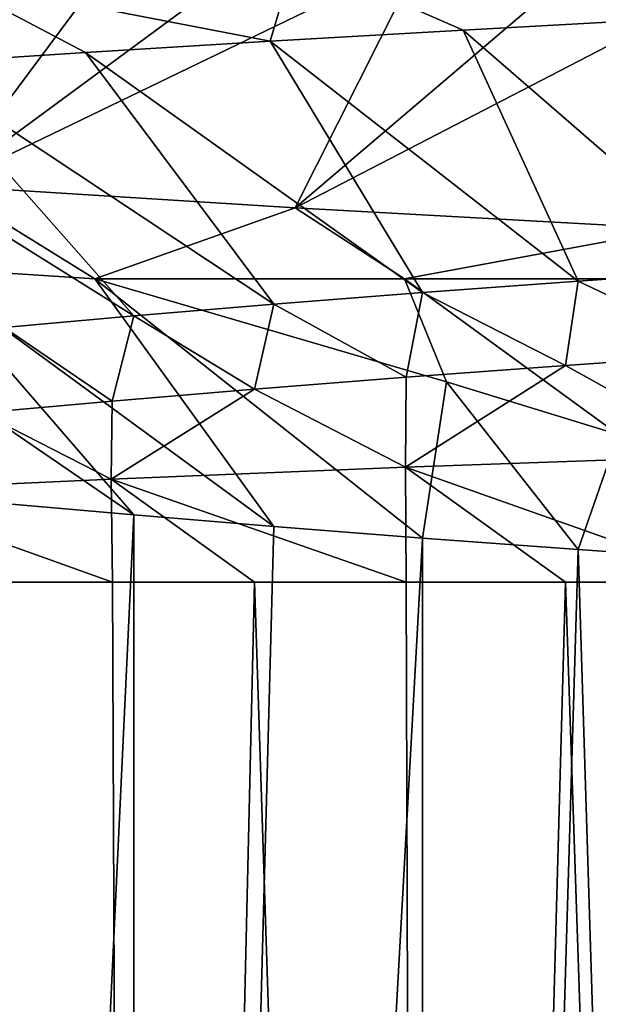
# Model space of a CAD drawing. Header units: inches. Extents: x -4.64 to 4.64, y -1.42 to 0.49.
# Tile 575 of 608: x 4.2007 to 4.2279, y 0.2222 to 0.2684. Entities that reach past the tile are written whole.
import ezdxf

# ---------------------------------------------------------------- set-up
doc = ezdxf.new("R2010")
doc.units = ezdxf.units.IN
doc.header["$LTSCALE"] = 65.185185
doc.header["$MEASUREMENT"] = 0
for name, color, linetype in [('105', 7, 'CONTINUOUS'), ('108', 7, 'CONTINUOUS'), ('109', 7, 'CONTINUOUS'), ('112', 7, 'CONTINUOUS'), ('114', 7, 'CONTINUOUS'), ('277', 7, 'CONTINUOUS'), ('359', 7, 'CONTINUOUS'), ('362', 7, 'CONTINUOUS'), ('363', 7, 'CONTINUOUS'), ('366', 7, 'CONTINUOUS'), ('368', 7, 'CONTINUOUS'), ('514', 7, 'CONTINUOUS')]:
    doc.layers.add(name, color=color, linetype=linetype)

msp = doc.modelspace()

# ---------------------------------------------------------------- linework, layer by layer
at = {"layer": '105', "color": 7, "linetype": 'CONTINUOUS', "true_color": 0x969696}
for points in [[(4.204256, 0.256212, 8.541739), (4.218774, 0.256212, 8.535278), (4.220733, 0.251393, 8.541885), (4.204256, 0.256212, 8.541739)], [(4.218774, 0.256212, 8.535278), (4.234165, 0.256212, 8.531329), (4.22879, 0.24892, 8.543117), (4.218774, 0.256212, 8.535278)], [(4.220733, 0.251393, 8.541885), (4.218774, 0.256212, 8.535278), (4.22879, 0.24892, 8.543117), (4.220733, 0.251393, 8.541885)]]:
    msp.add_3dface(points, dxfattribs=at)
at = {"layer": '108', "color": 7, "linetype": 'CONTINUOUS', "true_color": 0x969696}
for points in [[(4.197219, 0.270304, 8.703988), (4.212477, 0.267352, 8.712276), (4.213645, 0.271323, 8.712769), (4.197219, 0.270304, 8.703988)], [(4.212477, 0.267352, 8.712276), (4.221514, 0.267872, 8.715629), (4.213645, 0.271323, 8.712769), (4.212477, 0.267352, 8.712276)], [(4.221514, 0.267872, 8.715629), (4.230847, 0.268381, 8.718049), (4.213645, 0.271323, 8.712769), (4.221514, 0.267872, 8.715629)], [(4.195651, 0.266297, 8.702918), (4.203824, 0.266823, 8.708023), (4.197219, 0.270304, 8.703988), (4.195651, 0.266297, 8.702918)], [(4.203824, 0.266823, 8.708023), (4.212477, 0.267352, 8.712276), (4.197219, 0.270304, 8.703988), (4.203824, 0.266823, 8.708023)], [(4.204256, 0.256212, 8.541739), (4.196053, 0.256742, 8.546803), (4.19722, 0.260568, 8.546011), (4.204256, 0.256212, 8.541739)], [(4.213644, 0.259548, 8.537232), (4.204256, 0.256212, 8.541739), (4.19722, 0.260568, 8.546011), (4.213644, 0.259548, 8.537232)], [(4.218774, 0.256212, 8.535278), (4.204256, 0.256212, 8.541739), (4.213644, 0.259548, 8.537232), (4.218774, 0.256212, 8.535278)], [(4.231468, 0.258554, 8.531825), (4.218774, 0.256212, 8.535278), (4.213644, 0.259548, 8.537232), (4.231468, 0.258554, 8.531825)], [(4.234165, 0.256212, 8.531329), (4.218774, 0.256212, 8.535278), (4.231468, 0.258554, 8.531825), (4.234165, 0.256212, 8.531329)]]:
    msp.add_3dface(points, dxfattribs=at)
at = {"layer": '109', "color": 7, "linetype": 'CONTINUOUS', "true_color": 0x969696}
for points in [[(4.233958, 0.247919, 8.706594), (4.218824, 0.24738, 8.701259), (4.234062, 0.242, 8.697982), (4.233958, 0.247919, 8.706594)], [(4.218824, 0.24738, 8.701259), (4.205023, 0.246823, 8.693075), (4.218856, 0.242, 8.692901), (4.218824, 0.24738, 8.701259)], [(4.234062, 0.242, 8.697982), (4.218824, 0.24738, 8.701259), (4.22632, 0.242, 8.69585), (4.234062, 0.242, 8.697982)], [(4.22632, 0.242, 8.69585), (4.218824, 0.24738, 8.701259), (4.218856, 0.242, 8.692901), (4.22632, 0.242, 8.69585)], [(4.205023, 0.246823, 8.693075), (4.19313, 0.246269, 8.682397), (4.205086, 0.242, 8.684692), (4.205023, 0.246823, 8.693075)], [(4.218856, 0.242, 8.692901), (4.205023, 0.246823, 8.693075), (4.211747, 0.242, 8.689165), (4.218856, 0.242, 8.692901)], [(4.211747, 0.242, 8.689165), (4.205023, 0.246823, 8.693075), (4.205086, 0.242, 8.684692), (4.211747, 0.242, 8.689165)], [(4.205086, 0.242, 8.684692), (4.19313, 0.246269, 8.682397), (4.198937, 0.242, 8.679526), (4.205086, 0.242, 8.684692)]]:
    msp.add_3dface(points, dxfattribs=at)
at = {"layer": '112', "color": 7, "linetype": 'CONTINUOUS', "true_color": 0x969696}
for points in [[(4.20609, 0.27249, 8.564565), (4.182823, 0.261577, 8.557827), (4.200011, 0.27303, 8.569488), (4.20609, 0.27249, 8.564565)], [(4.19722, 0.260568, 8.546011), (4.182823, 0.261577, 8.557827), (4.20609, 0.27249, 8.564565), (4.19722, 0.260568, 8.546011)], [(4.212647, 0.271948, 8.560307), (4.19722, 0.260568, 8.546011), (4.20609, 0.27249, 8.564565), (4.212647, 0.271948, 8.560307)], [(4.219617, 0.271402, 8.556755), (4.19722, 0.260568, 8.546011), (4.212647, 0.271948, 8.560307), (4.219617, 0.271402, 8.556755)], [(4.213644, 0.259548, 8.537232), (4.19722, 0.260568, 8.546011), (4.219617, 0.271402, 8.556755), (4.213644, 0.259548, 8.537232)], [(4.226915, 0.270864, 8.553954), (4.213644, 0.259548, 8.537232), (4.219617, 0.271402, 8.556755), (4.226915, 0.270864, 8.553954)], [(4.234471, 0.270338, 8.551929), (4.213644, 0.259548, 8.537232), (4.226915, 0.270864, 8.553954), (4.234471, 0.270338, 8.551929)], [(4.231468, 0.258554, 8.531825), (4.213644, 0.259548, 8.537232), (4.234471, 0.270338, 8.551929), (4.231468, 0.258554, 8.531825)], [(4.226318, 0.252153, 8.695849), (4.233958, 0.247919, 8.706594), (4.234062, 0.252697, 8.697982), (4.226318, 0.252153, 8.695849)], [(4.218824, 0.24738, 8.701259), (4.233958, 0.247919, 8.706594), (4.226318, 0.252153, 8.695849), (4.218824, 0.24738, 8.701259)], [(4.218852, 0.251599, 8.692899), (4.218824, 0.24738, 8.701259), (4.226318, 0.252153, 8.695849), (4.218852, 0.251599, 8.692899)], [(4.211742, 0.251041, 8.689162), (4.218824, 0.24738, 8.701259), (4.218852, 0.251599, 8.692899), (4.211742, 0.251041, 8.689162)], [(4.205023, 0.246823, 8.693075), (4.218824, 0.24738, 8.701259), (4.211742, 0.251041, 8.689162), (4.205023, 0.246823, 8.693075)], [(4.205079, 0.250482, 8.684687), (4.205023, 0.246823, 8.693075), (4.211742, 0.251041, 8.689162), (4.205079, 0.250482, 8.684687)], [(4.19893, 0.249931, 8.679519), (4.205023, 0.246823, 8.693075), (4.205079, 0.250482, 8.684687), (4.19893, 0.249931, 8.679519)], [(4.19313, 0.246269, 8.682397), (4.205023, 0.246823, 8.693075), (4.19893, 0.249931, 8.679519), (4.19313, 0.246269, 8.682397)]]:
    msp.add_3dface(points, dxfattribs=at)
at = {"layer": '114', "color": 7, "linetype": 'CONTINUOUS', "true_color": 0x969696}
for points in [[(4.230847, 0.268381, 8.718049), (4.221514, 0.267872, 8.715629), (4.234471, 0.256631, 8.698071), (4.230847, 0.268381, 8.718049)], [(4.221514, 0.267872, 8.715629), (4.212477, 0.267352, 8.712276), (4.226915, 0.256104, 8.696046), (4.221514, 0.267872, 8.715629)], [(4.234471, 0.256631, 8.698071), (4.221514, 0.267872, 8.715629), (4.226915, 0.256104, 8.696046), (4.234471, 0.256631, 8.698071)], [(4.212477, 0.267352, 8.712276), (4.203824, 0.266823, 8.708023), (4.219617, 0.255567, 8.693245), (4.212477, 0.267352, 8.712276)], [(4.226915, 0.256104, 8.696046), (4.212477, 0.267352, 8.712276), (4.219617, 0.255567, 8.693245), (4.226915, 0.256104, 8.696046)], [(4.203824, 0.266823, 8.708023), (4.195651, 0.266297, 8.702918), (4.212647, 0.255021, 8.689693), (4.203824, 0.266823, 8.708023)], [(4.219617, 0.255567, 8.693245), (4.203824, 0.266823, 8.708023), (4.212647, 0.255021, 8.689693), (4.219617, 0.255567, 8.693245)], [(4.195651, 0.266297, 8.702918), (4.188033, 0.265773, 8.697007), (4.20609, 0.254478, 8.685435), (4.195651, 0.266297, 8.702918)], [(4.212647, 0.255021, 8.689693), (4.195651, 0.266297, 8.702918), (4.20609, 0.254478, 8.685435), (4.212647, 0.255021, 8.689693)], [(4.20609, 0.254478, 8.685435), (4.188033, 0.265773, 8.697007), (4.200011, 0.253939, 8.680512), (4.20609, 0.254478, 8.685435)], [(4.188408, 0.257266, 8.552672), (4.196053, 0.256742, 8.546803), (4.206087, 0.24515, 8.564567), (4.188408, 0.257266, 8.552672)], [(4.200008, 0.245688, 8.569491), (4.188408, 0.257266, 8.552672), (4.206087, 0.24515, 8.564567), (4.200008, 0.245688, 8.569491)], [(4.196053, 0.256742, 8.546803), (4.204256, 0.256212, 8.541739), (4.212644, 0.244605, 8.560308), (4.196053, 0.256742, 8.546803)], [(4.206087, 0.24515, 8.564567), (4.196053, 0.256742, 8.546803), (4.212644, 0.244605, 8.560308), (4.206087, 0.24515, 8.564567)], [(4.204256, 0.256212, 8.541739), (4.220733, 0.251393, 8.541885), (4.219614, 0.244062, 8.556757), (4.204256, 0.256212, 8.541739)], [(4.212644, 0.244605, 8.560308), (4.204256, 0.256212, 8.541739), (4.219614, 0.244062, 8.556757), (4.212644, 0.244605, 8.560308)], [(4.219614, 0.244062, 8.556757), (4.220733, 0.251393, 8.541885), (4.226913, 0.243523, 8.553954), (4.219614, 0.244062, 8.556757)], [(4.220733, 0.251393, 8.541885), (4.22879, 0.24892, 8.543117), (4.226913, 0.243523, 8.553954), (4.220733, 0.251393, 8.541885)], [(4.226913, 0.243523, 8.553954), (4.22879, 0.24892, 8.543117), (4.234469, 0.242994, 8.55193), (4.226913, 0.243523, 8.553954)]]:
    msp.add_3dface(points, dxfattribs=at)
at = {"layer": '277', "color": 7, "linetype": 'CONTINUOUS', "true_color": 0x969696}
for points in [[(4.234062, 0.252697, 8.697982), (4.234471, 0.256631, 8.698071), (4.226915, 0.256104, 8.696046), (4.234062, 0.252697, 8.697982)], [(4.226318, 0.252153, 8.695849), (4.226915, 0.256104, 8.696046), (4.219617, 0.255567, 8.693245), (4.226318, 0.252153, 8.695849)], [(4.226318, 0.252153, 8.695849), (4.234062, 0.252697, 8.697982), (4.226915, 0.256104, 8.696046), (4.226318, 0.252153, 8.695849)], [(4.218852, 0.251599, 8.692899), (4.219617, 0.255567, 8.693245), (4.212647, 0.255021, 8.689693), (4.218852, 0.251599, 8.692899)], [(4.218852, 0.251599, 8.692899), (4.226318, 0.252153, 8.695849), (4.219617, 0.255567, 8.693245), (4.218852, 0.251599, 8.692899)], [(4.211742, 0.251041, 8.689162), (4.212647, 0.255021, 8.689693), (4.20609, 0.254478, 8.685435), (4.211742, 0.251041, 8.689162)], [(4.211742, 0.251041, 8.689162), (4.218852, 0.251599, 8.692899), (4.212647, 0.255021, 8.689693), (4.211742, 0.251041, 8.689162)], [(4.205079, 0.250482, 8.684687), (4.20609, 0.254478, 8.685435), (4.200011, 0.253939, 8.680512), (4.205079, 0.250482, 8.684687)], [(4.205079, 0.250482, 8.684687), (4.211742, 0.251041, 8.689162), (4.20609, 0.254478, 8.685435), (4.205079, 0.250482, 8.684687)], [(4.19893, 0.249931, 8.679519), (4.205079, 0.250482, 8.684687), (4.200011, 0.253939, 8.680512), (4.19893, 0.249931, 8.679519)], [(4.194485, 0, 8.575014), (4.200008, 0.245688, 8.569491), (4.206087, 0.24515, 8.564567), (4.194485, 0, 8.575014)], [(4.20609, 0, 8.564565), (4.194485, 0, 8.575014), (4.206087, 0.24515, 8.564567), (4.20609, 0, 8.564565)], [(4.20609, 0, 8.564565), (4.206087, 0.24515, 8.564567), (4.212644, 0.244605, 8.560308), (4.20609, 0, 8.564565)], [(4.20609, 0, 8.564565), (4.212644, 0.244605, 8.560308), (4.219614, 0.244062, 8.556757), (4.20609, 0, 8.564565)], [(4.219616, 0, 8.556756), (4.20609, 0, 8.564565), (4.219614, 0.244062, 8.556757), (4.219616, 0, 8.556756)], [(4.219616, 0, 8.556756), (4.219614, 0.244062, 8.556757), (4.226913, 0.243523, 8.553954), (4.219616, 0, 8.556756)], [(4.234468, 0, 8.55193), (4.219616, 0, 8.556756), (4.226913, 0.243523, 8.553954), (4.234468, 0, 8.55193)], [(4.234468, 0, 8.55193), (4.226913, 0.243523, 8.553954), (4.234469, 0.242994, 8.55193), (4.234468, 0, 8.55193)], [(4.194485, 0, 8.674986), (4.20609, 0, 8.685435), (4.198937, 0.242, 8.679526), (4.194485, 0, 8.674986)], [(4.20609, 0, 8.685435), (4.205086, 0.242, 8.684692), (4.198937, 0.242, 8.679526), (4.20609, 0, 8.685435)], [(4.20609, 0, 8.685435), (4.211747, 0.242, 8.689165), (4.205086, 0.242, 8.684692), (4.20609, 0, 8.685435)], [(4.20609, 0, 8.685435), (4.219616, 0, 8.693244), (4.211747, 0.242, 8.689165), (4.20609, 0, 8.685435)], [(4.219616, 0, 8.693244), (4.218856, 0.242, 8.692901), (4.211747, 0.242, 8.689165), (4.219616, 0, 8.693244)], [(4.219616, 0, 8.693244), (4.22632, 0.242, 8.69585), (4.218856, 0.242, 8.692901), (4.219616, 0, 8.693244)], [(4.219616, 0, 8.693244), (4.234468, 0, 8.69807), (4.22632, 0.242, 8.69585), (4.219616, 0, 8.693244)], [(4.234468, 0, 8.69807), (4.234062, 0.242, 8.697982), (4.22632, 0.242, 8.69585), (4.234468, 0, 8.69807)]]:
    msp.add_3dface(points, dxfattribs=at)
at = {"layer": '359', "color": 7, "linetype": 'CONTINUOUS', "true_color": 0x969696}
for points in [[(4.204256, 0.256212, -8.708261), (4.218774, 0.256212, -8.714722), (4.220733, 0.251393, -8.708115), (4.204256, 0.256212, -8.708261)], [(4.218774, 0.256212, -8.714722), (4.234165, 0.256212, -8.718671), (4.22879, 0.24892, -8.706883), (4.218774, 0.256212, -8.714722)], [(4.220733, 0.251393, -8.708115), (4.218774, 0.256212, -8.714722), (4.22879, 0.24892, -8.706883), (4.220733, 0.251393, -8.708115)]]:
    msp.add_3dface(points, dxfattribs=at)
at = {"layer": '362', "color": 7, "linetype": 'CONTINUOUS', "true_color": 0x969696}
for points in [[(4.197219, 0.270304, -8.546012), (4.212477, 0.267352, -8.537724), (4.213645, 0.271323, -8.537231), (4.197219, 0.270304, -8.546012)], [(4.212477, 0.267352, -8.537724), (4.221514, 0.267872, -8.534371), (4.213645, 0.271323, -8.537231), (4.212477, 0.267352, -8.537724)], [(4.221514, 0.267872, -8.534371), (4.230847, 0.268381, -8.531951), (4.213645, 0.271323, -8.537231), (4.221514, 0.267872, -8.534371)], [(4.195651, 0.266297, -8.547082), (4.203824, 0.266823, -8.541977), (4.197219, 0.270304, -8.546012), (4.195651, 0.266297, -8.547082)], [(4.203824, 0.266823, -8.541977), (4.212477, 0.267352, -8.537724), (4.197219, 0.270304, -8.546012), (4.203824, 0.266823, -8.541977)], [(4.204256, 0.256212, -8.708261), (4.196053, 0.256742, -8.703197), (4.19722, 0.260568, -8.703989), (4.204256, 0.256212, -8.708261)], [(4.213644, 0.259548, -8.712768), (4.204256, 0.256212, -8.708261), (4.19722, 0.260568, -8.703989), (4.213644, 0.259548, -8.712768)], [(4.218774, 0.256212, -8.714722), (4.204256, 0.256212, -8.708261), (4.213644, 0.259548, -8.712768), (4.218774, 0.256212, -8.714722)], [(4.231468, 0.258554, -8.718175), (4.218774, 0.256212, -8.714722), (4.213644, 0.259548, -8.712768), (4.231468, 0.258554, -8.718175)], [(4.234165, 0.256212, -8.718671), (4.218774, 0.256212, -8.714722), (4.231468, 0.258554, -8.718175), (4.234165, 0.256212, -8.718671)]]:
    msp.add_3dface(points, dxfattribs=at)
at = {"layer": '363', "color": 7, "linetype": 'CONTINUOUS', "true_color": 0x969696}
for points in [[(4.233958, 0.247919, -8.543406), (4.218824, 0.24738, -8.548741), (4.234062, 0.242, -8.552018), (4.233958, 0.247919, -8.543406)], [(4.218824, 0.24738, -8.548741), (4.205023, 0.246823, -8.556925), (4.218856, 0.242, -8.557099), (4.218824, 0.24738, -8.548741)], [(4.234062, 0.242, -8.552018), (4.218824, 0.24738, -8.548741), (4.22632, 0.242, -8.55415), (4.234062, 0.242, -8.552018)], [(4.22632, 0.242, -8.55415), (4.218824, 0.24738, -8.548741), (4.218856, 0.242, -8.557099), (4.22632, 0.242, -8.55415)], [(4.205023, 0.246823, -8.556925), (4.19313, 0.246269, -8.567603), (4.205086, 0.242, -8.565308), (4.205023, 0.246823, -8.556925)], [(4.218856, 0.242, -8.557099), (4.205023, 0.246823, -8.556925), (4.211747, 0.242, -8.560835), (4.218856, 0.242, -8.557099)], [(4.211747, 0.242, -8.560835), (4.205023, 0.246823, -8.556925), (4.205086, 0.242, -8.565308), (4.211747, 0.242, -8.560835)], [(4.205086, 0.242, -8.565308), (4.19313, 0.246269, -8.567603), (4.198937, 0.242, -8.570474), (4.205086, 0.242, -8.565308)]]:
    msp.add_3dface(points, dxfattribs=at)
at = {"layer": '366', "color": 7, "linetype": 'CONTINUOUS', "true_color": 0x969696}
for points in [[(4.20609, 0.27249, -8.685435), (4.182823, 0.261577, -8.692173), (4.200011, 0.27303, -8.680512), (4.20609, 0.27249, -8.685435)], [(4.19722, 0.260568, -8.703989), (4.182823, 0.261577, -8.692173), (4.20609, 0.27249, -8.685435), (4.19722, 0.260568, -8.703989)], [(4.212647, 0.271948, -8.689693), (4.19722, 0.260568, -8.703989), (4.20609, 0.27249, -8.685435), (4.212647, 0.271948, -8.689693)], [(4.219617, 0.271402, -8.693245), (4.19722, 0.260568, -8.703989), (4.212647, 0.271948, -8.689693), (4.219617, 0.271402, -8.693245)], [(4.213644, 0.259548, -8.712768), (4.19722, 0.260568, -8.703989), (4.219617, 0.271402, -8.693245), (4.213644, 0.259548, -8.712768)], [(4.226915, 0.270864, -8.696046), (4.213644, 0.259548, -8.712768), (4.219617, 0.271402, -8.693245), (4.226915, 0.270864, -8.696046)], [(4.234471, 0.270338, -8.698071), (4.213644, 0.259548, -8.712768), (4.226915, 0.270864, -8.696046), (4.234471, 0.270338, -8.698071)], [(4.231468, 0.258554, -8.718175), (4.213644, 0.259548, -8.712768), (4.234471, 0.270338, -8.698071), (4.231468, 0.258554, -8.718175)], [(4.226318, 0.252153, -8.554151), (4.233958, 0.247919, -8.543406), (4.234062, 0.252697, -8.552018), (4.226318, 0.252153, -8.554151)], [(4.218824, 0.24738, -8.548741), (4.233958, 0.247919, -8.543406), (4.226318, 0.252153, -8.554151), (4.218824, 0.24738, -8.548741)], [(4.218852, 0.251599, -8.557101), (4.218824, 0.24738, -8.548741), (4.226318, 0.252153, -8.554151), (4.218852, 0.251599, -8.557101)], [(4.211742, 0.251041, -8.560838), (4.218824, 0.24738, -8.548741), (4.218852, 0.251599, -8.557101), (4.211742, 0.251041, -8.560838)], [(4.205023, 0.246823, -8.556925), (4.218824, 0.24738, -8.548741), (4.211742, 0.251041, -8.560838), (4.205023, 0.246823, -8.556925)], [(4.205079, 0.250482, -8.565313), (4.205023, 0.246823, -8.556925), (4.211742, 0.251041, -8.560838), (4.205079, 0.250482, -8.565313)], [(4.19893, 0.249931, -8.570481), (4.205023, 0.246823, -8.556925), (4.205079, 0.250482, -8.565313), (4.19893, 0.249931, -8.570481)], [(4.19313, 0.246269, -8.567603), (4.205023, 0.246823, -8.556925), (4.19893, 0.249931, -8.570481), (4.19313, 0.246269, -8.567603)]]:
    msp.add_3dface(points, dxfattribs=at)
at = {"layer": '368', "color": 7, "linetype": 'CONTINUOUS', "true_color": 0x969696}
for points in [[(4.230847, 0.268381, -8.531951), (4.221514, 0.267872, -8.534371), (4.234471, 0.256631, -8.551929), (4.230847, 0.268381, -8.531951)], [(4.221514, 0.267872, -8.534371), (4.212477, 0.267352, -8.537724), (4.226915, 0.256104, -8.553954), (4.221514, 0.267872, -8.534371)], [(4.234471, 0.256631, -8.551929), (4.221514, 0.267872, -8.534371), (4.226915, 0.256104, -8.553954), (4.234471, 0.256631, -8.551929)], [(4.212477, 0.267352, -8.537724), (4.203824, 0.266823, -8.541977), (4.219617, 0.255567, -8.556755), (4.212477, 0.267352, -8.537724)], [(4.226915, 0.256104, -8.553954), (4.212477, 0.267352, -8.537724), (4.219617, 0.255567, -8.556755), (4.226915, 0.256104, -8.553954)], [(4.203824, 0.266823, -8.541977), (4.195651, 0.266297, -8.547082), (4.212647, 0.255021, -8.560307), (4.203824, 0.266823, -8.541977)], [(4.219617, 0.255567, -8.556755), (4.203824, 0.266823, -8.541977), (4.212647, 0.255021, -8.560307), (4.219617, 0.255567, -8.556755)], [(4.195651, 0.266297, -8.547082), (4.188033, 0.265773, -8.552993), (4.20609, 0.254478, -8.564565), (4.195651, 0.266297, -8.547082)], [(4.212647, 0.255021, -8.560307), (4.195651, 0.266297, -8.547082), (4.20609, 0.254478, -8.564565), (4.212647, 0.255021, -8.560307)], [(4.20609, 0.254478, -8.564565), (4.188033, 0.265773, -8.552993), (4.200011, 0.253939, -8.569488), (4.20609, 0.254478, -8.564565)], [(4.188408, 0.257266, -8.697328), (4.196053, 0.256742, -8.703197), (4.206087, 0.24515, -8.685433), (4.188408, 0.257266, -8.697328)], [(4.200008, 0.245688, -8.680509), (4.188408, 0.257266, -8.697328), (4.206087, 0.24515, -8.685433), (4.200008, 0.245688, -8.680509)], [(4.196053, 0.256742, -8.703197), (4.204256, 0.256212, -8.708261), (4.212644, 0.244605, -8.689692), (4.196053, 0.256742, -8.703197)], [(4.206087, 0.24515, -8.685433), (4.196053, 0.256742, -8.703197), (4.212644, 0.244605, -8.689692), (4.206087, 0.24515, -8.685433)], [(4.204256, 0.256212, -8.708261), (4.220733, 0.251393, -8.708115), (4.219614, 0.244062, -8.693243), (4.204256, 0.256212, -8.708261)], [(4.212644, 0.244605, -8.689692), (4.204256, 0.256212, -8.708261), (4.219614, 0.244062, -8.693243), (4.212644, 0.244605, -8.689692)], [(4.219614, 0.244062, -8.693243), (4.220733, 0.251393, -8.708115), (4.226913, 0.243523, -8.696046), (4.219614, 0.244062, -8.693243)], [(4.220733, 0.251393, -8.708115), (4.22879, 0.24892, -8.706883), (4.226913, 0.243523, -8.696046), (4.220733, 0.251393, -8.708115)], [(4.226913, 0.243523, -8.696046), (4.22879, 0.24892, -8.706883), (4.234469, 0.242994, -8.69807), (4.226913, 0.243523, -8.696046)]]:
    msp.add_3dface(points, dxfattribs=at)
at = {"layer": '514', "color": 7, "linetype": 'CONTINUOUS', "true_color": 0x969696}
for points in [[(4.234062, 0.252697, -8.552018), (4.234471, 0.256631, -8.551929), (4.226915, 0.256104, -8.553954), (4.234062, 0.252697, -8.552018)], [(4.226318, 0.252153, -8.554151), (4.226915, 0.256104, -8.553954), (4.219617, 0.255567, -8.556755), (4.226318, 0.252153, -8.554151)], [(4.226318, 0.252153, -8.554151), (4.234062, 0.252697, -8.552018), (4.226915, 0.256104, -8.553954), (4.226318, 0.252153, -8.554151)], [(4.218852, 0.251599, -8.557101), (4.219617, 0.255567, -8.556755), (4.212647, 0.255021, -8.560307), (4.218852, 0.251599, -8.557101)], [(4.218852, 0.251599, -8.557101), (4.226318, 0.252153, -8.554151), (4.219617, 0.255567, -8.556755), (4.218852, 0.251599, -8.557101)], [(4.211742, 0.251041, -8.560838), (4.212647, 0.255021, -8.560307), (4.20609, 0.254478, -8.564565), (4.211742, 0.251041, -8.560838)], [(4.211742, 0.251041, -8.560838), (4.218852, 0.251599, -8.557101), (4.212647, 0.255021, -8.560307), (4.211742, 0.251041, -8.560838)], [(4.205079, 0.250482, -8.565313), (4.20609, 0.254478, -8.564565), (4.200011, 0.253939, -8.569488), (4.205079, 0.250482, -8.565313)], [(4.205079, 0.250482, -8.565313), (4.211742, 0.251041, -8.560838), (4.20609, 0.254478, -8.564565), (4.205079, 0.250482, -8.565313)], [(4.19893, 0.249931, -8.570481), (4.205079, 0.250482, -8.565313), (4.200011, 0.253939, -8.569488), (4.19893, 0.249931, -8.570481)], [(4.194485, 0, -8.674986), (4.200008, 0.245688, -8.680509), (4.206087, 0.24515, -8.685433), (4.194485, 0, -8.674986)], [(4.20609, 0, -8.685435), (4.194485, 0, -8.674986), (4.206087, 0.24515, -8.685433), (4.20609, 0, -8.685435)], [(4.20609, 0, -8.685435), (4.206087, 0.24515, -8.685433), (4.212644, 0.244605, -8.689692), (4.20609, 0, -8.685435)], [(4.20609, 0, -8.685435), (4.212644, 0.244605, -8.689692), (4.219614, 0.244062, -8.693243), (4.20609, 0, -8.685435)], [(4.219616, 0, -8.693244), (4.20609, 0, -8.685435), (4.219614, 0.244062, -8.693243), (4.219616, 0, -8.693244)], [(4.219616, 0, -8.693244), (4.219614, 0.244062, -8.693243), (4.226913, 0.243523, -8.696046), (4.219616, 0, -8.693244)], [(4.234468, 0, -8.69807), (4.219616, 0, -8.693244), (4.226913, 0.243523, -8.696046), (4.234468, 0, -8.69807)], [(4.234468, 0, -8.69807), (4.226913, 0.243523, -8.696046), (4.234469, 0.242994, -8.69807), (4.234468, 0, -8.69807)], [(4.194485, 0, -8.575014), (4.20609, 0, -8.564565), (4.198937, 0.242, -8.570474), (4.194485, 0, -8.575014)], [(4.20609, 0, -8.564565), (4.205086, 0.242, -8.565308), (4.198937, 0.242, -8.570474), (4.20609, 0, -8.564565)], [(4.20609, 0, -8.564565), (4.211747, 0.242, -8.560835), (4.205086, 0.242, -8.565308), (4.20609, 0, -8.564565)], [(4.20609, 0, -8.564565), (4.219616, 0, -8.556756), (4.211747, 0.242, -8.560835), (4.20609, 0, -8.564565)], [(4.219616, 0, -8.556756), (4.218856, 0.242, -8.557099), (4.211747, 0.242, -8.560835), (4.219616, 0, -8.556756)], [(4.219616, 0, -8.556756), (4.22632, 0.242, -8.55415), (4.218856, 0.242, -8.557099), (4.219616, 0, -8.556756)], [(4.219616, 0, -8.556756), (4.234468, 0, -8.55193), (4.22632, 0.242, -8.55415), (4.219616, 0, -8.556756)], [(4.234468, 0, -8.55193), (4.234062, 0.242, -8.552018), (4.22632, 0.242, -8.55415), (4.234468, 0, -8.55193)]]:
    msp.add_3dface(points, dxfattribs=at)

doc.saveas('drawing.dxf')
